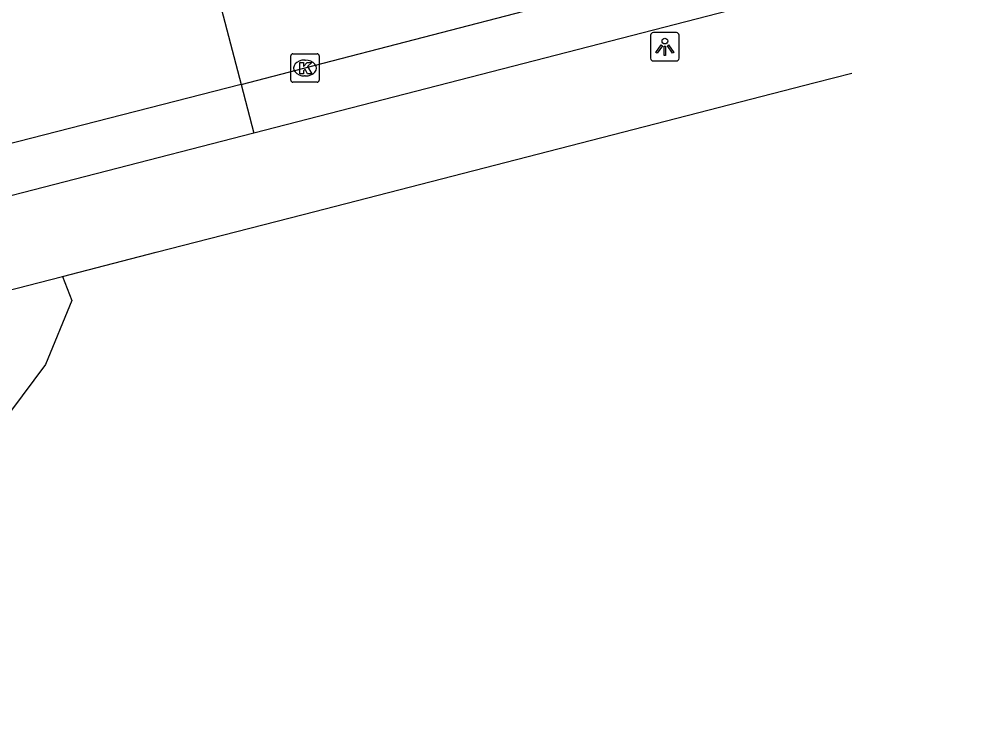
# Model space of a CAD drawing. Extents: x 158838 to 160074, y 386376 to 387776.
# Drawn here: x 159598.32 to 159632.35, y 386732.08 to 386756.85 of the extents above; entities that cross this region are included whole.
import ezdxf

# ---------------------------------------------------------------- set-up
doc = ezdxf.new("R2010")
doc.units = 0
for name, color, linetype in [('IMGEO_Grasland_agrarisch', 7, 'Continuous'), ('IMGEO_Kolk', 7, 'Continuous'), ('IMGEO_Lichtpunt', 7, 'Continuous'), ('IMGEO_Parkeervlak_open', 7, 'Continuous'), ('IMGEO_Rijbaan_lokaal_open', 7, 'Continuous'), ('IMGEO_Voetpad_open', 7, 'Continuous')]:
    doc.layers.add(name, color=color, linetype=linetype)

msp = doc.modelspace()

# ---------------------------------------------------------------- linework, layer by layer
at = {"layer": 'IMGEO_Grasland_agrarisch'}
msp.add_lwpolyline([(159599.84, 386747.828), (159600.163, 386746.978), (159599.236, 386744.729), (159497.576, 386608.169)], dxfattribs=at)
at = {"layer": 'IMGEO_Kolk'}
for p, q in [((159607.851, 386754.72), (159607.851, 386755.572)), ((159607.926, 386755.646), (159608.778, 386755.646)), ((159608.339, 386755.426), (159608.364, 386755.426)), ((159608.852, 386755.572), (159608.852, 386754.72)), ((159608.362, 386754.866), (159608.337, 386754.866)), ((159608.778, 386754.646), (159607.926, 386754.646))]:
    msp.add_line(p, q, dxfattribs=at)
for points in [[(159607.851, 386754.72), (159607.851, 386755.572)], [(159607.926, 386755.646), (159608.778, 386755.646)], [(159608.852, 386755.572), (159608.852, 386754.72)], [(159608.172, 386755.346), (159608.295, 386755.346), (159608.295, 386755.195), (159608.425, 386755.346), (159608.589, 386755.346), (159608.443, 386755.195), (159608.596, 386754.946), (159608.444, 386754.946), (159608.359, 386755.11), (159608.295, 386755.043), (159608.295, 386754.946), (159608.172, 386754.946), (159608.172, 386755.346)], [(159608.778, 386754.646), (159607.926, 386754.646)]]:
    msp.add_lwpolyline(points, dxfattribs=at)
for centre, start, end in [((159607.928, 386755.57), 91.552, 178.448), ((159607.928, 386755.57), 91.552, 178.448), ((159608.776, 386755.57), 1.552, 88.448), ((159608.776, 386755.57), 1.552, 88.448), ((159607.928, 386754.722), 181.552, 268.448), ((159607.928, 386754.722), 181.552, 268.448), ((159608.776, 386754.722), 271.552, 358.448), ((159608.776, 386754.722), 271.552, 358.448)]:
    msp.add_arc(centre, 0.0765, start, end, dxfattribs=at)
for centre, major_axis, ratio, start_param, end_param in [((159608.338, 386755.146), (-0.387, 0.002), 0.722429, 4.712389, 7.853982), ((159608.363, 386755.146), (-0.39, 0.002), 0.717154, 1.570796, 4.712389)]:
    msp.add_ellipse(centre, major_axis=major_axis, ratio=ratio, start_param=start_param, end_param=end_param, dxfattribs=at)
at = {"layer": 'IMGEO_Lichtpunt'}
for p, q in [((159620.486, 386756.295), (159620.486, 386755.488)), ((159620.486, 386756.295), (159620.486, 386755.488)), ((159621.388, 386756.39), (159620.58, 386756.39)), ((159621.388, 386756.39), (159620.58, 386756.39)), ((159621.482, 386755.488), (159621.482, 386756.295)), ((159621.482, 386755.488), (159621.482, 386756.295)), ((159620.58, 386755.394), (159621.388, 386755.394)), ((159620.58, 386755.394), (159621.388, 386755.394))]:
    msp.add_line(p, q, dxfattribs=at)
for points in [[(159620.86, 386755.959), (159620.899, 386755.931), (159620.711, 386755.669), (159620.673, 386755.696), (159620.86, 386755.959)], [(159620.962, 386755.911), (159621.009, 386755.911), (159621.009, 386755.589), (159620.962, 386755.589), (159620.962, 386755.911)], [(159621.072, 386755.931), (159621.11, 386755.958), (159621.297, 386755.696), (159621.258, 386755.668), (159621.072, 386755.931)]]:
    msp.add_lwpolyline(points, dxfattribs=at)
msp.add_circle((159620.985, 386756.093), 0.0994, dxfattribs=at)
for centre, start, end in [((159620.58, 386756.295), 90, 180), ((159620.58, 386756.295), 90, 180), ((159621.388, 386756.295), 0, 90), ((159621.388, 386756.295), 0, 90), ((159620.58, 386755.488), 180, 270), ((159620.58, 386755.488), 180, 270), ((159621.388, 386755.488), 270, 0), ((159621.388, 386755.488), 270, 360)]:
    msp.add_arc(centre, 0.0946, start, end, dxfattribs=at)
at = {"layer": 'IMGEO_Parkeervlak_open'}
msp.add_lwpolyline([(159606.104, 386754.572), (159606.552, 386752.858)], dxfattribs=at)
at = {"layer": 'IMGEO_Rijbaan_lokaal_open'}
for points in [[(159606.104, 386754.572), (159608.352, 386755.148), (159624.97, 386759.474), (159631.023, 386761.039), (159632.351, 386761.383)], [(159604.842, 386759.4), (159606.104, 386754.572)], [(159606.104, 386754.572), (159594.542, 386751.608)]]:
    msp.add_lwpolyline(points, dxfattribs=at)
at = {"layer": 'IMGEO_Voetpad_open'}
for points in [[(159630.619, 386759.07), (159629.306, 386758.731), (159606.552, 386752.858)], [(159599.84, 386747.828), (159603.124, 386748.673), (159608.282, 386750), (159626.26, 386754.636), (159627.547, 386754.968)], [(159606.552, 386752.858), (159595.477, 386750), (159594.987, 386749.874)], [(159595.413, 386746.689), (159599.84, 386747.828)]]:
    msp.add_lwpolyline(points, dxfattribs=at)

doc.saveas('drawing.dxf')
